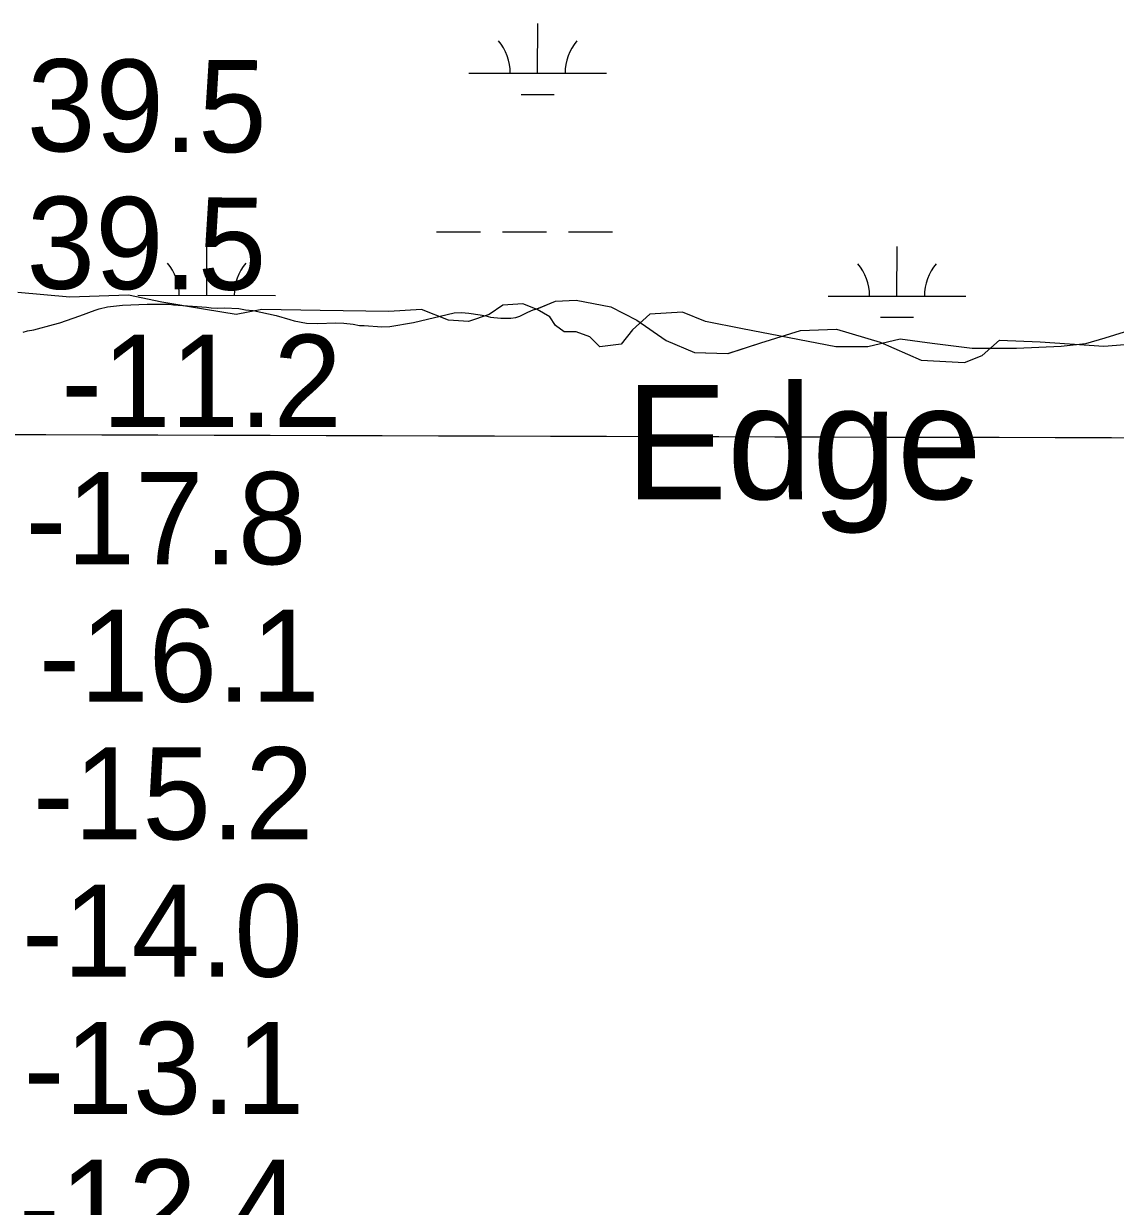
# Model space of a CAD drawing. Extents: x 3148686 to 3186545, y 916144 to 941516.
# Drawn here: x 3176680 to 3177474, y 933042 to 933902 of the extents above; entities that cross this region are included whole.
import ezdxf

# ---------------------------------------------------------------- set-up
doc = ezdxf.new("R2010")
doc.units = 0
for name, color, linetype in [('V-GRID-MAJR', 7, 'Continuous'), ('V-RIVR-EDGE', 7, 'Continuous'), ('V-RIVR-IDEN', 7, 'Continuous'), ('V-RIVR-RANG', 7, 'Continuous'), ('V-SITE-VEGE', 7, 'Continuous'), ('V-WETL-SWMP', 7, 'Continuous')]:
    doc.layers.add(name, color=color, linetype=linetype)

msp = doc.modelspace()

# ---------------------------------------------------------------- linework, layer by layer
at = {"layer": 'V-GRID-MAJR'}
msp.add_spline([(3152965.56, 933679.68), (3155575.1, 933670.47), (3160794.17, 933652.63), (3166013.25, 933635.55), (3171232.32, 933619.23), (3176451.4, 933603.67), (3181670.49, 933588.87), (3184280.03, 933581.75)], degree=3, dxfattribs=at)
at = {"layer": 'V-RIVR-EDGE'}
msp.add_lwpolyline([(3177494.03, 933681.85), (3177466, 933673.1), (3177451.99, 933668.99), (3177434.35, 933666.96), (3177401.68, 933665.48), (3177369.52, 933665.56), (3177340.49, 933669.26), (3177317.16, 933672.43), (3177293.81, 933666.79), (3177270.47, 933666.84), (3177202.56, 933679.98), (3177175.61, 933685.23), (3177159.03, 933692.01), (3177135.17, 933690.52), (3177122.69, 933679.14), (3177114.37, 933668.79), (3177098.8, 933666.75), (3177091.56, 933674.03), (3177081.72, 933677.68), (3177072.9, 933677.7), (3177066.69, 933682.39), (3177062.55, 933688.62), (3177053.23, 933693.83), (3177042.87, 933698.01), (3177028.35, 933697), (3177018.48, 933690.29), (3177003.42, 933685.14), (3176988.9, 933686.21), (3176969.22, 933694.04), (3176945.36, 933692.54), (3176895.57, 933693.18), (3176853.04, 933693.81), (3176834.36, 933690.22), (3176812.07, 933693.91), (3176780.45, 933699.17), (3176756.09, 933704.42), (3176713.56, 933702.97), (3176675.71, 933706.17)], dxfattribs=at)
at = {"layer": 'V-SITE-VEGE'}
for p, q in [((3176720.8, 933689.3), (3176731.82, 933693.41)), ((3176731.82, 933693.41), (3176734.75, 933694.29)), ((3176734.75, 933694.29), (3176740.99, 933695.87)), ((3176740.99, 933695.87), (3176751.79, 933697.05)), ((3176751.79, 933697.05), (3176769.73, 933697.79)), ((3176769.73, 933697.79), (3176776.13, 933697.91)), ((3176776.13, 933697.91), (3176785.64, 933697.82)), ((3176785.64, 933697.82), (3176788.75, 933697.42)), ((3176788.75, 933697.42), (3176812.88, 933695.54)), ((3176812.88, 933695.54), (3176816.35, 933695.14)), ((3176816.35, 933695.14), (3176821.11, 933694.91)), ((3176821.11, 933694.91), (3176825.87, 933695.23)), ((3176825.87, 933695.23), (3176836.47, 933694.58)), ((3176836.47, 933694.58), (3176841.22, 933693.8)), ((3176841.22, 933693.8), (3176846.7, 933693.2)), ((3176846.7, 933693.2), (3176863.5, 933689.56)), ((3177046.47, 933691.98), (3177050.32, 933693.59)), ((3177050.32, 933693.59), (3177054.29, 933694.84)), ((3177054.29, 933694.84), (3177066.71, 933699.91)), ((3177066.71, 933699.91), (3177081.59, 933700.7)), ((3177081.59, 933700.7), (3177106.81, 933695.92)), ((3177106.81, 933695.92), (3177125.68, 933686.22)), ((3176701.71, 933682.9), (3176706.3, 933684.32)), ((3176706.3, 933684.32), (3176720.8, 933689.3)), ((3176863.5, 933689.56), (3176873.53, 933686.72)), ((3176873.53, 933686.72), (3176876.63, 933685.59)), ((3176876.63, 933685.59), (3176885.58, 933684.04)), ((3176893.62, 933683.77), (3176906.8, 933684.2)), ((3176906.8, 933684.2), (3176912.65, 933683.96)), ((3176946.11, 933681.62), (3176963.33, 933684.38)), ((3176963.33, 933684.38), (3176992.86, 933691.4)), ((3176992.86, 933691.4), (3176998.35, 933691.72)), ((3176998.35, 933691.72), (3177003.65, 933691.3)), ((3177003.65, 933691.3), (3177011.87, 933690.12)), ((3177011.87, 933690.12), (3177015.89, 933689.35)), ((3177015.89, 933689.35), (3177019.35, 933688.4)), ((3177019.35, 933688.4), (3177026.85, 933687.6)), ((3177026.85, 933687.6), (3177034.17, 933687.53)), ((3177034.17, 933687.53), (3177037.83, 933688.22)), ((3177037.83, 933688.22), (3177040.77, 933689.11)), ((3177040.77, 933689.11), (3177046.47, 933691.98)), ((3177125.68, 933686.22), (3177147.15, 933671.48)), ((3176679.52, 933677.45), (3176682.64, 933678.33)), ((3176682.64, 933678.33), (3176687.22, 933679.2)), ((3176687.22, 933679.2), (3176701.71, 933682.9)), ((3176885.58, 933684.04), (3176893.62, 933683.77)), ((3176912.65, 933683.96), (3176919.42, 933683.16)), ((3176919.42, 933683.16), (3176924.17, 933682.38)), ((3176924.17, 933682.38), (3176927.46, 933682.35)), ((3176927.46, 933682.35), (3176940.25, 933681.31)), ((3176940.25, 933681.31), (3176946.11, 933681.62)), ((3177216.02, 933669.65), (3177244.71, 933678.58)), ((3177244.71, 933678.58), (3177270.96, 933679.51)), ((3177270.96, 933679.51), (3177302.65, 933670.21)), ((3177147.15, 933671.48), (3177167.71, 933662.66)), ((3177192.04, 933661.86), (3177216.02, 933669.65)), ((3177302.65, 933670.21), (3177332.45, 933657.02)), ((3177376.81, 933660.58), (3177389.39, 933671.62)), ((3177389.39, 933671.62), (3177418.92, 933670.52)), ((3177418.92, 933670.52), (3177465.3, 933667.21)), ((3177465.3, 933667.21), (3177492.62, 933669.48)), ((3177167.71, 933662.66), (3177192.04, 933661.86)), ((3177364.05, 933655.34), (3177376.81, 933660.58)), ((3177332.45, 933657.02), (3177364.05, 933655.34))]:
    msp.add_line(p, q, dxfattribs=at)
at = {"layer": 'V-WETL-SWMP'}
for p, q in [((3177053.64, 933865.82), (3177053.68, 933901.82)), ((3177003.64, 933865.87), (3177103.64, 933865.77)), ((3177041.62, 933850.4), (3177065.62, 933850.38)), ((3176980.11, 933750.47), (3177012.11, 933750.43)), ((3177028.11, 933750.42), (3177060.11, 933750.38)), ((3177076.11, 933750.36), (3177108.11, 933750.33)), ((3176813, 933704.21), (3176813.03, 933740.21)), ((3177314.9, 933703.68), (3177314.94, 933739.68)), ((3176763, 933704.26), (3176863, 933704.16)), ((3177264.9, 933703.74), (3177364.9, 933703.63)), ((3176720.79, 933689.3), (3176731.81, 933693.4)), ((3176720.79, 933689.3), (3176731.81, 933693.4)), ((3176731.81, 933693.4), (3176734.75, 933694.29)), ((3176731.81, 933693.4), (3176734.75, 933694.29)), ((3176734.75, 933694.29), (3176740.98, 933695.87)), ((3176734.75, 933694.29), (3176740.98, 933695.87)), ((3176740.98, 933695.87), (3176751.79, 933697.05)), ((3176740.98, 933695.87), (3176751.79, 933697.05)), ((3176751.79, 933697.05), (3176769.72, 933697.79)), ((3176751.79, 933697.05), (3176769.72, 933697.79)), ((3176769.72, 933697.79), (3176776.13, 933697.91)), ((3176769.72, 933697.79), (3176776.13, 933697.91)), ((3176776.13, 933697.91), (3176785.64, 933697.82)), ((3176776.13, 933697.91), (3176785.64, 933697.82)), ((3176785.64, 933697.82), (3176788.75, 933697.42)), ((3176785.64, 933697.82), (3176788.75, 933697.42)), ((3176788.75, 933697.42), (3176812.88, 933695.54)), ((3176788.75, 933697.42), (3176812.88, 933695.54)), ((3176812.88, 933695.54), (3176816.35, 933695.14)), ((3176812.88, 933695.54), (3176816.35, 933695.14)), ((3176816.35, 933695.14), (3176821.1, 933694.91)), ((3176816.35, 933695.14), (3176821.1, 933694.91)), ((3176821.1, 933694.91), (3176825.86, 933695.23)), ((3176821.1, 933694.91), (3176825.86, 933695.23)), ((3176825.86, 933695.23), (3176836.47, 933694.58)), ((3176825.86, 933695.23), (3176836.47, 933694.58)), ((3176836.47, 933694.58), (3176841.22, 933693.8)), ((3176836.47, 933694.58), (3176841.22, 933693.8)), ((3176841.22, 933693.8), (3176846.7, 933693.19)), ((3176841.22, 933693.8), (3176846.7, 933693.19)), ((3176846.7, 933693.19), (3176863.49, 933689.56)), ((3176846.7, 933693.19), (3176863.49, 933689.56)), ((3177046.46, 933691.98), (3177050.32, 933693.59)), ((3177046.46, 933691.98), (3177050.32, 933693.59)), ((3177050.32, 933693.59), (3177053.26, 933694.47)), ((3177050.32, 933693.59), (3177053.26, 933694.47)), ((3177053.26, 933694.47), (3177066.71, 933699.91)), ((3177053.26, 933694.47), (3177066.71, 933699.91)), ((3177066.71, 933699.91), (3177081.58, 933700.69)), ((3177066.71, 933699.91), (3177081.58, 933700.69)), ((3177081.58, 933700.69), (3177106.81, 933695.92)), ((3177081.58, 933700.69), (3177106.81, 933695.92)), ((3177106.81, 933695.92), (3177125.68, 933686.22)), ((3177106.81, 933695.92), (3177125.68, 933686.22)), ((3176701.71, 933682.9), (3176706.29, 933684.32)), ((3176701.71, 933682.9), (3176706.29, 933684.32)), ((3176706.29, 933684.32), (3176720.79, 933689.3)), ((3176706.29, 933684.32), (3176720.79, 933689.3)), ((3176863.49, 933689.56), (3176873.53, 933686.71)), ((3176863.49, 933689.56), (3176873.53, 933686.71)), ((3176873.53, 933686.71), (3176876.63, 933685.59)), ((3176873.53, 933686.71), (3176876.63, 933685.59)), ((3176876.63, 933685.59), (3176885.58, 933684.03)), ((3176876.63, 933685.59), (3176885.58, 933684.03)), ((3176893.62, 933683.77), (3176906.8, 933684.19)), ((3176893.62, 933683.77), (3176906.8, 933684.19)), ((3176906.8, 933684.19), (3176912.65, 933683.95)), ((3176906.8, 933684.19), (3176912.65, 933683.95)), ((3176946.11, 933681.61), (3176963.33, 933684.37)), ((3176946.11, 933681.61), (3176963.33, 933684.37)), ((3176963.33, 933684.37), (3176992.85, 933691.4)), ((3176963.33, 933684.37), (3176992.85, 933691.4)), ((3176992.85, 933691.4), (3176998.34, 933691.72)), ((3176992.85, 933691.4), (3176998.34, 933691.72)), ((3176998.34, 933691.72), (3177003.65, 933691.3)), ((3176998.34, 933691.72), (3177003.65, 933691.3)), ((3177003.65, 933691.3), (3177011.87, 933690.12)), ((3177003.65, 933691.3), (3177011.87, 933690.12)), ((3177011.87, 933690.12), (3177015.88, 933689.35)), ((3177011.87, 933690.12), (3177015.88, 933689.35)), ((3177015.88, 933689.35), (3177019.35, 933688.4)), ((3177015.88, 933689.35), (3177019.35, 933688.4)), ((3177019.35, 933688.4), (3177026.84, 933687.6)), ((3177019.35, 933688.4), (3177026.84, 933687.6)), ((3177026.84, 933687.6), (3177034.16, 933687.52)), ((3177026.84, 933687.6), (3177034.16, 933687.52)), ((3177034.16, 933687.52), (3177037.83, 933688.22)), ((3177034.16, 933687.52), (3177037.83, 933688.22)), ((3177037.83, 933688.22), (3177040.76, 933689.11)), ((3177037.83, 933688.22), (3177040.76, 933689.11)), ((3177040.76, 933689.11), (3177046.46, 933691.98)), ((3177040.76, 933689.11), (3177046.46, 933691.98)), ((3177125.68, 933686.22), (3177147.15, 933671.48)), ((3177125.68, 933686.22), (3177147.15, 933671.48)), ((3177302.89, 933688.26), (3177326.89, 933688.24)), ((3176679.52, 933677.45), (3176682.64, 933678.33)), ((3176679.52, 933677.45), (3176682.64, 933678.33)), ((3176682.64, 933678.33), (3176687.22, 933679.2)), ((3176682.64, 933678.33), (3176687.22, 933679.2)), ((3176687.22, 933679.2), (3176701.71, 933682.9)), ((3176687.22, 933679.2), (3176701.71, 933682.9)), ((3176885.58, 933684.03), (3176893.62, 933683.77)), ((3176885.58, 933684.03), (3176893.62, 933683.77)), ((3176912.65, 933683.95), (3176919.41, 933683.16)), ((3176912.65, 933683.95), (3176919.41, 933683.16)), ((3176919.41, 933683.16), (3176924.16, 933682.38)), ((3176919.41, 933683.16), (3176924.16, 933682.38)), ((3176924.16, 933682.38), (3176927.45, 933682.35)), ((3176924.16, 933682.38), (3176927.45, 933682.35)), ((3176927.45, 933682.35), (3176940.25, 933681.31)), ((3176927.45, 933682.35), (3176940.25, 933681.31)), ((3176940.25, 933681.31), (3176946.11, 933681.61)), ((3176940.25, 933681.31), (3176946.11, 933681.61)), ((3177216.02, 933669.65), (3177244.71, 933678.58)), ((3177216.02, 933669.65), (3177244.71, 933678.58)), ((3177244.71, 933678.58), (3177270.95, 933679.51)), ((3177244.71, 933678.58), (3177270.95, 933679.51)), ((3177270.95, 933679.51), (3177302.64, 933670.21)), ((3177270.95, 933679.51), (3177302.64, 933670.21)), ((3177147.15, 933671.48), (3177167.7, 933662.65)), ((3177147.15, 933671.48), (3177167.7, 933662.65)), ((3177192.03, 933661.85), (3177216.02, 933669.65)), ((3177192.03, 933661.85), (3177216.02, 933669.65)), ((3177302.64, 933670.21), (3177332.45, 933657.02)), ((3177302.64, 933670.21), (3177332.45, 933657.02)), ((3177376.81, 933660.58), (3177389.38, 933671.62)), ((3177376.81, 933660.58), (3177389.38, 933671.62)), ((3177389.38, 933671.62), (3177418.92, 933670.52)), ((3177389.38, 933671.62), (3177418.92, 933670.52)), ((3177418.92, 933670.52), (3177465.3, 933667.21)), ((3177418.92, 933670.52), (3177465.3, 933667.21)), ((3177465.3, 933667.21), (3177492.61, 933669.47)), ((3177465.3, 933667.21), (3177492.61, 933669.47)), ((3177167.7, 933662.65), (3177192.03, 933661.85)), ((3177167.7, 933662.65), (3177192.03, 933661.85)), ((3177364.05, 933655.34), (3177376.81, 933660.58)), ((3177364.05, 933655.34), (3177376.81, 933660.58)), ((3177332.45, 933657.02), (3177364.05, 933655.34)), ((3177332.45, 933657.02), (3177364.05, 933655.34))]:
    msp.add_line(p, q, dxfattribs=at)
for centre, start, end in [((3176998.4, 933866.35), 359.16781, 40.71147), ((3177108.88, 933866.24), 139.1678, 180.71146), ((3176757.75, 933704.75), 359.16781, 40.71147), ((3176868.24, 933704.63), 139.1678, 180.71146), ((3177259.66, 933704.22), 359.16781, 40.71147), ((3177370.15, 933704.1), 139.1678, 180.71146)]:
    msp.add_arc(centre, 35.25, start, end, dxfattribs=at)

# ---------------------------------------------------------------- texts
at = {"layer": 'V-RIVR-IDEN'}
msp.add_text('Edge', height=83, dxfattribs=at).set_placement((3177117.37, 933555.97))
at = {"layer": 'V-RIVR-RANG'}
for p in [(3176682.13, 933809.08), (3176681.88, 933709.08)]:
    msp.add_text('39.5', height=67, rotation=359.71833, dxfattribs=at).set_placement(p)
for s, p in [('-11.2', (3176707.12, 933608.57)), ('-17.8', (3176681.28, 933508.65)), ('-16.1', (3176691.05, 933408.66)), ('-15.2', (3176686.58, 933308.59)), ('-14.0', (3176678.69, 933208.65)), ('-13.1', (3176679.75, 933108.7)), ('-12.4', (3176676.34, 933008.65))]:
    msp.add_text(s, height=67, dxfattribs=at).set_placement(p)

doc.saveas('drawing.dxf')
